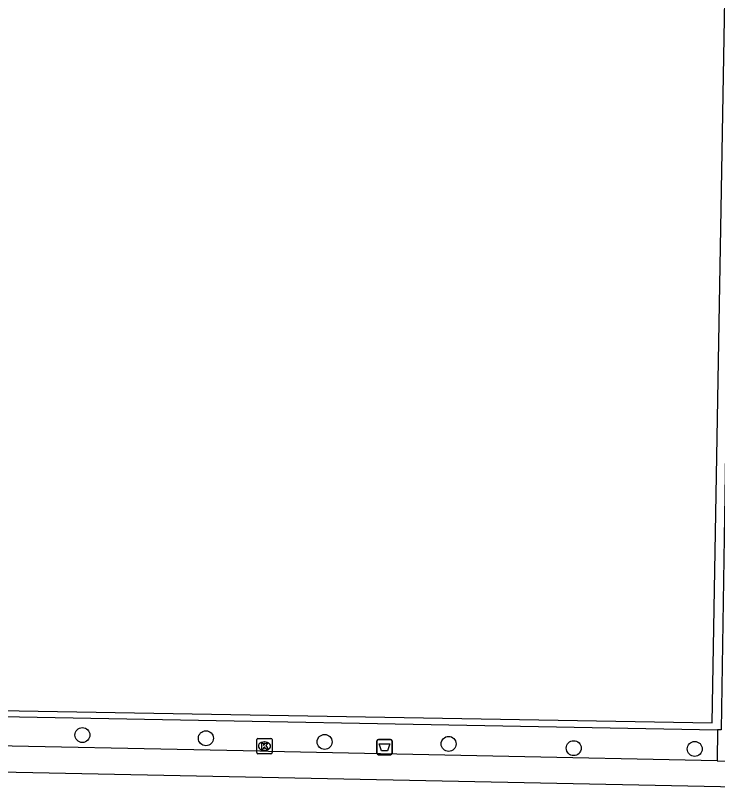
# Model space of a CAD drawing. Extents: x 161477 to 163040, y 383680 to 384868.
# Drawn here: x 161929.4 to 161975.3, y 384691.4 to 384742.5 of the extents above; entities that cross this region are included whole.
import ezdxf

# ---------------------------------------------------------------- set-up
doc = ezdxf.new("R2010")
doc.units = 0
for name, color, linetype in [('IMGEO_Afvalbak', 7, 'Continuous'), ('IMGEO_Boom', 7, 'Continuous'), ('IMGEO_Kolk', 7, 'Continuous'), ('IMGEO_Rijbaan_lokaal_halfverhard', 7, 'Continuous'), ('IMGEO_Voetpad_open', 7, 'Continuous')]:
    doc.layers.add(name, color=color, linetype=linetype)

msp = doc.modelspace()

# ---------------------------------------------------------------- linework, layer by layer
at = {"layer": 'IMGEO_Afvalbak'}
for p, q in [((161953.045, 384694.2), (161953.045, 384695)), ((161953.045, 384695), (161953.045, 384694.2)), ((161953.145, 384695.1), (161953.935, 384695.1)), ((161953.935, 384695.1), (161953.145, 384695.1)), ((161954.035, 384695), (161954.035, 384694.2)), ((161954.035, 384694.2), (161954.035, 384695)), ((161953.935, 384694.1), (161953.145, 384694.1)), ((161953.145, 384694.1), (161953.935, 384694.1))]:
    msp.add_line(p, q, dxfattribs=at)
msp.add_lwpolyline([(161953.188, 384694.814), (161953.892, 384694.814), (161953.743, 384694.344), (161953.337, 384694.344), (161953.188, 384694.814)], dxfattribs=at)
for centre, start, end in [((161953.145, 384695), 90, 180), ((161953.145, 384695), 90, 180), ((161953.935, 384695), 0, 90), ((161953.935, 384695), 360, 90), ((161953.145, 384694.2), 180, 270), ((161953.145, 384694.2), 180, 270), ((161953.935, 384694.2), 270, 0), ((161953.935, 384694.2), 270, 0)]:
    msp.add_arc(centre, 0.1, start, end, dxfattribs=at)
at = {"layer": 'IMGEO_Boom'}
for centre in [(161933.77, 384695.39), (161941.85, 384695.18), (161949.62, 384694.94), (161957.74, 384694.81), (161965.93, 384694.53), (161973.85, 384694.48)]:
    msp.add_circle(centre, 0.489, dxfattribs=at)
at = {"layer": 'IMGEO_Kolk'}
for p, q in [((161945.184, 384694.236), (161945.184, 384695.088)), ((161945.259, 384695.162), (161946.111, 384695.162)), ((161945.672, 384694.942), (161945.697, 384694.942)), ((161946.185, 384695.088), (161946.185, 384694.236)), ((161945.695, 384694.382), (161945.67, 384694.382)), ((161946.111, 384694.162), (161945.259, 384694.162))]:
    msp.add_line(p, q, dxfattribs=at)
for points in [[(161945.184, 384694.236), (161945.184, 384695.088)], [(161945.259, 384695.162), (161946.111, 384695.162)], [(161945.505, 384694.862), (161945.628, 384694.862), (161945.628, 384694.711), (161945.758, 384694.862), (161945.922, 384694.862), (161945.776, 384694.711), (161945.929, 384694.462), (161945.777, 384694.462), (161945.692, 384694.626), (161945.628, 384694.559), (161945.628, 384694.462), (161945.505, 384694.462), (161945.505, 384694.862)], [(161946.185, 384695.088), (161946.185, 384694.236)], [(161946.111, 384694.162), (161945.259, 384694.162)]]:
    msp.add_lwpolyline(points, dxfattribs=at)
for centre, start, end in [((161945.261, 384695.086), 91.552, 178.448), ((161945.261, 384695.086), 91.552, 178.448), ((161946.109, 384695.086), 1.552, 88.448), ((161946.109, 384695.086), 1.552, 88.448), ((161945.261, 384694.238), 181.552, 268.448), ((161945.261, 384694.238), 181.552, 268.448), ((161946.109, 384694.238), 271.552, 358.448), ((161946.109, 384694.238), 271.552, 358.448)]:
    msp.add_arc(centre, 0.0765, start, end, dxfattribs=at)
for centre, major_axis, ratio, start_param, end_param in [((161945.671, 384694.662), (-0.387, 0.002), 0.722429, 4.712389, 7.853982), ((161945.696, 384694.662), (-0.39, 0.002), 0.717154, 1.570796, 4.712389)]:
    msp.add_ellipse(centre, major_axis=major_axis, ratio=ratio, start_param=start_param, end_param=end_param, dxfattribs=at)
at = {"layer": 'IMGEO_Rijbaan_lokaal_halfverhard'}
msp.add_lwpolyline([(161890.112, 384693.611), (161894.032, 384693.674), (162004.501, 384691.435)], dxfattribs=at)
at = {"layer": 'IMGEO_Voetpad_open'}
for points in [[(161916.476, 384696.826), (161917.128, 384736.313), (161916.111, 384736.298), (161916.215, 384741.486), (161917.15, 384741.455), (161917.326, 384751.471), (161916.362, 384751.47), (161916.471, 384756.683), (161917.419, 384756.687), (161918.155, 384796.249), (161977.303, 384795.269), (161977.238, 384791.77), (161977.067, 384782.569), (161976.756, 384763.85), (161976.394, 384743.072), (161975.933, 384718.078), (161975.586, 384695.729), (161975.329, 384695.734)], [(161917, 384697.186), (161975.001, 384696.196), (161976.718, 384794.667), (161918.703, 384795.714), (161917, 384697.186)], [(161923.761, 384696.691), (161975.329, 384695.734)], [(161975.329, 384695.734), (161975.325, 384693.709)], [(161975.325, 384693.709), (161945.951, 384694.312), (161945.383, 384694.324), (161923.726, 384694.769)], [(161975.325, 384693.709), (161976.669, 384693.682)]]:
    msp.add_lwpolyline(points, dxfattribs=at)

doc.saveas('drawing.dxf')
